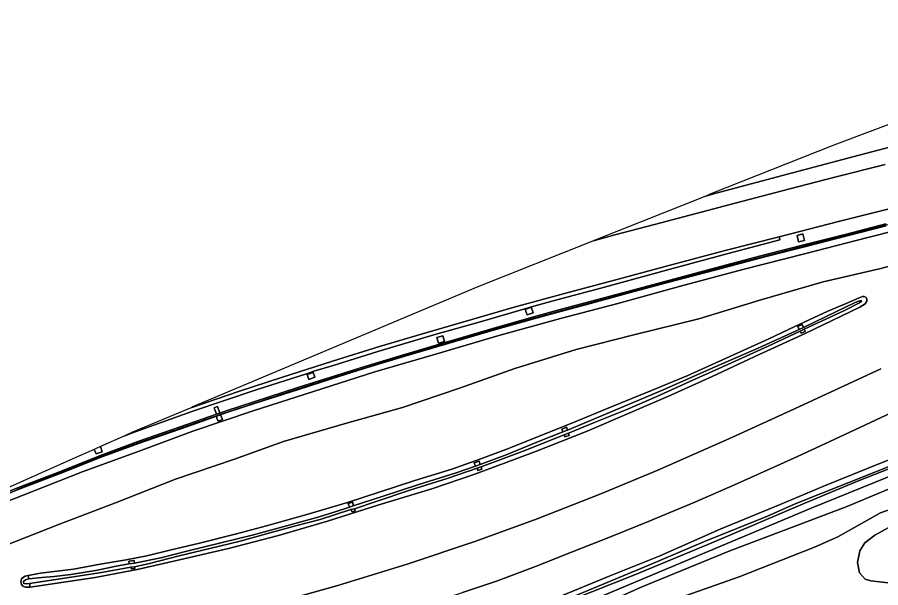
# Model space of a CAD drawing. Extents: x 157767 to 159172, y 387839 to 389425.
# Drawn here: x 158483.7 to 158711.4, y 389264.1 to 389414.4 of the extents above; entities that cross this region are included whole.
import ezdxf

# ---------------------------------------------------------------- set-up
doc = ezdxf.new("R2010")
doc.units = 0
for name, color, linetype in [('IMGEO_Berm_gesloten', 7, 'Continuous'), ('IMGEO_Berm_groen', 7, 'Continuous'), ('IMGEO_Berm_open', 7, 'Continuous'), ('IMGEO_Geluidsscherm', 7, 'Continuous'), ('IMGEO_Grasland_overig', 7, 'Continuous'), ('IMGEO_Groenvoorziening', 7, 'Continuous'), ('IMGEO_Loofbos', 7, 'Continuous'), ('IMGEO_Muur', 7, 'Continuous'), ('IMGEO_Oever', 7, 'Continuous'), ('IMGEO_Rijbaan_autosnelweg', 7, 'Continuous'), ('IMGEO_Terreindeel_gesloten', 7, 'Continuous'), ('IMGEO_Waterloop', 7, 'Continuous')]:
    doc.layers.add(name, color=color, linetype=linetype)

msp = doc.modelspace()

# ---------------------------------------------------------------- linework, layer by layer
at = {"layer": 'IMGEO_Berm_gesloten'}
msp.add_lwpolyline([(158505.65, 389301.27), (158504.02, 389300.55), (158504.51, 389299.4), (158506.15, 389299.91)], close=True, dxfattribs=at)
at = {"layer": 'IMGEO_Berm_groen'}
for points in [[(158725.38, 389383.28), (158705.68, 389378.09), (158688.14, 389373.48), (158667.69, 389367.98), (158665.27, 389367.33), (158665.26, 389367.33), (158636.28, 389355.79), (158635.64, 389355.54), (158635.64, 389355.54), (158641.31, 389357.07), (158651.8, 389359.84), (158662.74, 389362.72), (158673.01, 389365.45), (158687.47, 389369.19), (158699.32, 389372.28), (158712.59, 389375.64)], [(158715.38, 389364.37), (158700.26, 389360.61), (158684.59, 389356.61), (158684.81, 389355.74), (158671.17, 389352.21), (158655.85, 389348.07), (158637.58, 389343.02), (158625.05, 389339.67), (158619.33, 389338.14), (158617.59, 389337.6), (158606.14, 389334.25), (158593.56, 389330.75), (158578.85, 389326.35), (158566.74, 389322.6), (158561.91, 389321.12), (158559.98, 389320.48), (158546.76, 389316.23), (158529.76, 389310.49), (158514.11, 389304.89), (158512.14, 389304.15), (158505.65, 389301.27), (158506.15, 389299.91), (158504.51, 389299.4), (158504.02, 389300.55), (158500, 389298.76), (158484.37, 389291.83), (158460.34, 389281.13)], [(158469.48, 389284.54), (158483.79, 389290.41), (158495.56, 389294.91), (158505.45, 389298.84), (158515.54, 389302.59), (158528.68, 389307.15), (158536.24, 389309.79), (158535.66, 389311.54), (158536.53, 389311.82), (158537.12, 389310.1), (158538.84, 389310.7), (158546.37, 389313.17), (158557.7, 389316.84), (158566.44, 389319.6), (158575.35, 389322.39), (158585.54, 389325.49), (158597.45, 389329.02), (158609.17, 389332.45), (158619.83, 389335.46), (158627.2, 389337.49), (158634.78, 389339.49), (158645.31, 389342.36), (158655.79, 389345.19), (158669.17, 389348.73), (158681.11, 389351.88), (158691.85, 389354.63), (158702.07, 389357.22), (158712.75, 389359.97)], [(158741.63, 389356.53), (158711.4, 389348.22), (158696.27, 389344.73), (158679.55, 389339.91), (158663.47, 389334.98), (158646.31, 389330.7), (158631.11, 389326.87), (158614.96, 389321.89), (158600.38, 389316.7), (158585.34, 389311.62), (158570.51, 389307.49), (158553.94, 389302.64), (158541.03, 389298.01), (158525.48, 389292.66), (158509.64, 389286.49), (158494.9, 389280.84), (158474.92, 389273.02)], [(158476.7, 389243.99), (158488.89, 389245.99), (158506.41, 389249.29), (158522.51, 389252.77), (158536.32, 389256), (158550.08, 389259.57), (158568.24, 389264.64), (158586.52, 389270.31), (158604.68, 389276.35), (158620.81, 389282.2), (158637.59, 389288.8), (158652.62, 389295.04), (158672.17, 389303.69), (158689.8, 389311.72), (158711.47, 389321.8)], [(158717.12, 389311.61), (158705.92, 389306.3), (158698, 389302.64), (158689.43, 389298.65), (158681.48, 389295.07), (158672.83, 389291.21), (158662.35, 389286.65), (158650.32, 389281.64), (158640.62, 389277.7), (158629.89, 389273.41), (158620.36, 389269.64), (158610.06, 389265.78), (158601.14, 389262.81)], [(158626.17, 389261.48), (158639.77, 389267.1), (158652.98, 389272.44), (158669.07, 389279.55), (158684.89, 389286.02), (158696.62, 389290.95), (158711.38, 389296.94), (158726.7, 389302.96)]]:
    msp.add_lwpolyline(points, dxfattribs=at)
for points in [[(158689.77, 389355.23), (158689.35, 389356.94), (158690.88, 389357.32), (158691.3, 389355.61)], [(158487.11, 389264.25), (158485.92, 389264.25), (158485.18, 389264.48), (158484.81, 389264.95), (158484.68, 389265.59), (158484.89, 389266.39), (158485.36, 389266.9), (158485.86, 389267.13), (158486.65, 389267.28), (158489.89, 389267.96), (158498.52, 389268.99), (158505.62, 389270.27), (158512.43, 389271.45), (158517.94, 389272.52), (158524.29, 389274.07), (158531.41, 389275.77), (158541.57, 389278.26), (158549.49, 389280.41), (158560.06, 389283.37), (158570.81, 389286.57), (158579.13, 389289.23), (158588.59, 389292.3), (158598.28, 389295.32), (158605.97, 389298.08), (158613.25, 389300.81), (158622.68, 389304.56), (158630.42, 389307.65), (158640.19, 389311.68), (158650.95, 389316.04), (158660.57, 389320.06), (158670.65, 389324.55), (158681.9, 389329.72), (158688.8, 389332.91), (158697.45, 389336.98), (158702.27, 389339.03), (158705.76, 389340.53), (158706.56, 389340.81), (158707, 389340.81), (158707.58, 389340.57), (158707.78, 389340.21), (158707.78, 389339.64), (158707.29, 389338.91), (158705.89, 389338.04), (158703.37, 389336.84), (158691.47, 389331.1), (158679.36, 389325.55), (158666.99, 389319.79), (158656.09, 389314.82), (158645.24, 389310.18), (158634.04, 389305.31), (158620.64, 389300.05), (158608.13, 389295.42), (158604.36, 389294), (158593.06, 389290.14), (158578.77, 389285.82), (158565.56, 389281.65), (158552.61, 389277.88), (158539.43, 389274.43), (158525.4, 389271.14), (158515.34, 389268.86), (158504.27, 389266.79)], [(158618.14, 389336.04), (158617.67, 389337.43), (158619.27, 389337.99), (158619.73, 389336.57)], [(158594.77, 389328.56), (158594.36, 389330.06), (158595.99, 389330.51), (158596.38, 389328.98)], [(158560.62, 389319), (158560.18, 389320.29), (158561.72, 389320.84), (158562.19, 389319.56)]]:
    msp.add_lwpolyline(points, close=True, dxfattribs=at)
at = {"layer": 'IMGEO_Berm_open'}
msp.add_lwpolyline([(158529.74, 389311.61), (158514.15, 389305.04), (158512.14, 389304.15), (158514.11, 389304.89), (158529.76, 389310.49), (158546.76, 389316.23), (158559.98, 389320.48), (158561.91, 389321.12), (158566.74, 389322.6), (158578.85, 389326.35), (158593.56, 389330.75), (158606.14, 389334.25), (158617.59, 389337.6), (158619.33, 389338.14), (158625.05, 389339.67), (158637.58, 389343.02), (158655.85, 389348.07), (158671.17, 389352.21), (158684.81, 389355.74), (158684.59, 389356.61), (158670.38, 389352.99), (158654.58, 389348.75), (158640.2, 389344.9), (158629, 389341.89), (158614.74, 389338.01), (158603.59, 389334.81), (158590.61, 389331.01), (158579.28, 389327.64), (158566.86, 389323.79), (158553.38, 389319.47), (158542.33, 389315.87)], close=True, dxfattribs=at)
at = {"layer": 'IMGEO_Geluidsscherm'}
msp.add_lwpolyline([(158717.11, 389360.69), (158708.95, 389358.66), (158700.79, 389356.55), (158692.64, 389354.45), (158684.47, 389352.35), (158676.32, 389350.23), (158668.18, 389348.1), (158660.02, 389345.96), (158651.9, 389343.76), (158643.77, 389341.58), (158635.62, 389339.39), (158627.48, 389337.19), (158619.37, 389334.93), (158611.27, 389332.66), (158603.18, 389330.36), (158595.14, 389327.92), (158587.06, 389325.56), (158579, 389323.08), (158570.95, 389320.61), (158562.9, 389318.08), (158554.87, 389315.57), (158546.87, 389312.92), (158538.88, 389310.29), (158530.92, 389307.54), (158522.83, 389304.74), (158515.44, 389302.14), (158507.12, 389299.07), (158499.24, 389296.04), (158491.39, 389292.99), (158483.55, 389289.91)], dxfattribs=at)
at = {"layer": 'IMGEO_Grasland_overig'}
for points in [[(158723.27, 389360.23), (158708.04, 389356.38), (158691.27, 389352.08), (158675.04, 389347.92), (158658.63, 389343.56), (158642.1, 389339.04), (158626.99, 389335.03), (158610.7, 389330.58), (158594.33, 389325.77), (158578.05, 389321), (158561.84, 389315.83), (158545.91, 389310.67), (158530.02, 389305.37), (158515.88, 389300.11), (158501.11, 389294.74), (158485.3, 389288.46), (158471.28, 389283.02)], [(158474.92, 389273.02), (158494.9, 389280.84), (158509.64, 389286.49), (158525.48, 389292.66), (158541.03, 389298.01), (158553.94, 389302.64), (158570.51, 389307.49), (158585.34, 389311.62), (158600.38, 389316.7), (158614.96, 389321.89), (158631.11, 389326.87), (158646.31, 389330.7), (158663.47, 389334.98), (158679.55, 389339.91), (158696.27, 389344.73), (158711.4, 389348.22), (158741.63, 389356.53)]]:
    msp.add_lwpolyline(points, dxfattribs=at)
at = {"layer": 'IMGEO_Groenvoorziening'}
for points in [[(158471.28, 389283.02), (158485.3, 389288.46), (158501.11, 389294.74), (158515.88, 389300.11), (158530.02, 389305.37), (158545.91, 389310.67), (158561.84, 389315.83), (158578.05, 389321), (158594.33, 389325.77), (158610.7, 389330.58), (158626.99, 389335.03), (158642.1, 389339.04), (158658.63, 389343.56), (158675.04, 389347.92), (158691.27, 389352.08), (158708.04, 389356.38), (158723.27, 389360.23)], [(158712.88, 389359.49), (158702.19, 389356.73), (158691.98, 389354.15), (158681.23, 389351.4), (158669.3, 389348.25), (158655.92, 389344.7), (158645.44, 389341.87), (158634.91, 389339.01), (158627.33, 389337.01), (158619.96, 389334.98), (158609.31, 389331.97), (158597.59, 389328.54), (158585.69, 389325.02), (158575.5, 389321.91), (158566.59, 389319.13), (158557.86, 389316.37), (158546.52, 389312.69), (158539, 389310.23), (158537.32, 389309.64), (158537.84, 389308.41), (158536.71, 389308), (158536.34, 389308.77), (158536.29, 389309.28), (158528.85, 389306.67), (158515.71, 389302.12), (158505.63, 389298.38), (158495.74, 389294.44), (158483.97, 389289.94), (158469.67, 389284.08)], [(158836.19, 389338.3), (158835.5, 389341.06), (158823.66, 389336.58), (158808.21, 389330.91), (158798.93, 389327.26), (158791.37, 389324.49), (158777.21, 389319.13), (158761.8, 389312.89), (158693.03, 389285.03), (158574.65, 389235.36), (158494.73, 389199.02), (158481.19, 389192.68)], [(158460.02, 389179.38), (158496.54, 389196.46), (158500, 389197.99), (158512.51, 389203.68), (158536.65, 389215.15), (158562.64, 389226.73), (158572.77, 389230.87), (158582.47, 389235.13), (158592.86, 389239.48), (158616.61, 389250), (158648.2, 389264.22), (158671.64, 389273.78), (158702.33, 389285.41), (158742.75, 389302.3), (158762.92, 389310), (158836.19, 389338.3)], [(158481.19, 389192.68), (158494.73, 389199.02), (158574.65, 389235.36), (158693.03, 389285.03), (158761.8, 389312.89)], [(158726.7, 389302.96), (158711.38, 389296.94), (158696.62, 389290.95), (158684.89, 389286.02), (158669.07, 389279.55), (158652.98, 389272.44), (158639.77, 389267.1), (158626.17, 389261.48), (158616.11, 389256.98), (158606.31, 389252.52), (158594.11, 389247.22), (158575.38, 389239.37), (158572.91, 389238.22), (158493.09, 389201.9), (158484.83, 389198.03), (158475.63, 389193.65)], [(158455.75, 389182.5), (158493.99, 389200.74), (158515.81, 389210.97), (158537.15, 389220.65), (158597.94, 389247.77), (158624.65, 389259.42), (158650.3, 389270.06), (158664.98, 389276.24), (158681.59, 389282.94), (158688.82, 389286.16), (158717.16, 389297.46)], [(158720.33, 389298.07), (158705.74, 389292.36), (158691.37, 389286.37), (158666.9, 389275.94), (158646.73, 389267.6), (158623.72, 389258.39), (158610.87, 389252.71), (158610.77, 389252.66), (158516.63, 389210.43), (158494.14, 389200), (158477.73, 389192.3)], [(158713.33, 389279.9), (158709.83, 389277.96), (158707.23, 389275.9), (158705.86, 389273.76), (158705.3, 389270.75), (158705.81, 389268.02), (158707.33, 389266.35), (158708.8, 389265.87), (158717.89, 389264.86)]]:
    msp.add_lwpolyline(points, dxfattribs=at)
at = {"layer": 'IMGEO_Loofbos'}
for points in [[(158742.75, 389302.3), (158702.33, 389285.41), (158671.64, 389273.78), (158648.2, 389264.22), (158616.61, 389250), (158592.86, 389239.48), (158582.47, 389235.13), (158572.77, 389230.87), (158562.64, 389226.73), (158536.65, 389215.15), (158512.51, 389203.68), (158500, 389197.99), (158496.54, 389196.46), (158460.02, 389179.38)], [(158601.9, 389233.32), (158613.44, 389238.77), (158620.28, 389243.31), (158634.42, 389250), (158654.15, 389259.92), (158674.12, 389266.97), (158693.91, 389274.79), (158700.1, 389277.52), (158711.32, 389283.78), (158721, 389287.24)], [(158721, 389287.24), (158711.32, 389283.78), (158700.1, 389277.52), (158693.91, 389274.79), (158674.12, 389266.97), (158654.15, 389259.92), (158634.42, 389250), (158620.28, 389243.31), (158613.44, 389238.77), (158601.9, 389233.32)], [(158717.89, 389264.86), (158708.8, 389265.87), (158707.33, 389266.35), (158705.81, 389268.02), (158705.3, 389270.75), (158705.86, 389273.76), (158707.23, 389275.9), (158709.83, 389277.96), (158713.33, 389279.9)]]:
    msp.add_lwpolyline(points, dxfattribs=at)
at = {"layer": 'IMGEO_Muur'}
for points in [[(158712.75, 389359.97), (158702.07, 389357.22), (158691.85, 389354.63), (158681.11, 389351.88), (158669.17, 389348.73), (158655.79, 389345.19), (158645.31, 389342.36), (158634.78, 389339.49), (158627.2, 389337.49), (158619.83, 389335.46), (158609.17, 389332.45), (158597.45, 389329.02), (158585.54, 389325.49), (158575.35, 389322.39), (158566.44, 389319.6), (158557.7, 389316.84), (158546.37, 389313.17), (158538.84, 389310.7), (158537.12, 389310.1), (158536.24, 389309.79), (158528.68, 389307.15), (158515.54, 389302.59), (158505.45, 389298.84), (158495.56, 389294.91), (158483.79, 389290.41), (158469.48, 389284.54)], [(158469.67, 389284.08), (158483.97, 389289.94), (158495.74, 389294.44), (158505.63, 389298.38), (158515.71, 389302.12), (158528.85, 389306.67), (158536.29, 389309.28), (158537.32, 389309.64), (158539, 389310.23), (158546.52, 389312.69), (158557.86, 389316.37), (158566.59, 389319.13), (158575.5, 389321.91), (158585.69, 389325.02), (158597.59, 389328.54), (158609.31, 389331.97), (158619.96, 389334.98), (158627.33, 389337.01), (158634.91, 389339.01), (158645.44, 389341.87), (158655.92, 389344.7), (158669.3, 389348.25), (158681.23, 389351.4), (158691.98, 389354.15), (158702.19, 389356.73), (158712.88, 389359.49)]]:
    msp.add_lwpolyline(points, dxfattribs=at)
at = {"layer": 'IMGEO_Oever'}
msp.add_lwpolyline([(158486.65, 389267.28), (158486.8, 389266.41), (158490.18, 389266.79), (158493.44, 389267.05), (158497.86, 389267.59), (158504.89, 389268.69), (158509.8, 389269.72), (158513.27, 389270.38), (158513.17, 389271.1), (158514.52, 389271.27), (158514.62, 389270.55), (158521.62, 389272), (158528.46, 389273.71), (158537.42, 389275.91), (158546.03, 389278.02), (158555.67, 389280.67), (158563.34, 389282.77), (158567.8, 389284.16), (158571.07, 389285.26), (158571.3, 389285.34), (158571, 389286.24), (158572.2, 389286.64), (158572.3, 389285.66), (158579.98, 389288.12), (158589.61, 389291.27), (158599.43, 389294.4), (158604.55, 389296.12), (158604.23, 389297.02), (158605.5, 389297.48), (158605.83, 389296.58), (158612.66, 389299.11), (158621.62, 389302.78), (158627.38, 389305.07), (158627.62, 389305.16), (158627.33, 389305.89), (158628.57, 389306.39), (158628.86, 389305.65), (158640.96, 389310.68), (158654.07, 389316.24), (158667.72, 389322.32), (158679.24, 389327.33), (158689.88, 389332.15), (158689.52, 389332.9), (158690.66, 389333.43), (158691.02, 389332.68), (158699.93, 389336.98), (158704.46, 389339.15), (158705.56, 389339.62), (158706.26, 389339.76), (158706.36, 389339.58), (158705.8, 389339.14), (158701.82, 389337.15), (158695.78, 389334.3), (158691.24, 389332.2), (158691.48, 389331.65), (158690.45, 389331.2), (158690.21, 389331.74), (158681.74, 389327.75), (158672.06, 389323.35), (158661.06, 389318.41), (158652.33, 389314.5), (158644.49, 389311.06), (158636.13, 389307.73), (158629.06, 389304.81), (158629.26, 389304.21), (158628.15, 389303.83), (158627.94, 389304.42), (158617.16, 389300.06), (158606.04, 389295.96), (158606.26, 389295.36), (158605.17, 389294.98), (158604.96, 389295.58), (158597.06, 389292.88), (158587.26, 389289.78), (158578.36, 389286.85), (158572.68, 389284.91), (158572.83, 389284.33), (158572.02, 389284.04), (158571.7, 389284.66), (158563.62, 389282.05), (158557.44, 389280.46), (158550.69, 389278.61), (158542.48, 389276.36), (158534.54, 389274.45), (158526.44, 389272.45), (158518.58, 389270.5), (158514.69, 389269.58), (158514.74, 389269.17), (158513.75, 389269.05), (158513.7, 389269.46), (158505.92, 389268.13), (158497.95, 389266.83), (158486.96, 389265.16), (158487.11, 389264.25), (158504.27, 389266.79), (158515.34, 389268.86), (158525.4, 389271.14), (158539.43, 389274.43), (158552.61, 389277.88), (158565.56, 389281.65), (158578.77, 389285.82), (158593.06, 389290.14), (158604.36, 389294), (158608.13, 389295.42), (158620.64, 389300.05), (158634.04, 389305.31), (158645.24, 389310.18), (158656.09, 389314.82), (158666.99, 389319.79), (158679.36, 389325.55), (158691.47, 389331.1), (158703.37, 389336.84), (158705.89, 389338.04), (158707.29, 389338.91), (158707.78, 389339.64), (158707.78, 389340.21), (158707.58, 389340.57), (158707, 389340.81), (158706.56, 389340.81), (158705.76, 389340.53), (158702.27, 389339.03), (158697.45, 389336.98), (158688.8, 389332.91), (158681.9, 389329.72), (158670.65, 389324.55), (158660.57, 389320.06), (158650.95, 389316.04), (158640.19, 389311.68), (158630.42, 389307.65), (158622.68, 389304.56), (158613.25, 389300.81), (158605.97, 389298.08), (158598.28, 389295.32), (158588.59, 389292.3), (158579.13, 389289.23), (158570.81, 389286.57), (158560.06, 389283.37), (158549.49, 389280.41), (158541.57, 389278.26), (158531.41, 389275.77), (158524.29, 389274.07), (158517.94, 389272.52), (158512.43, 389271.45), (158505.62, 389270.27), (158498.52, 389268.99), (158489.89, 389267.96)], close=True, dxfattribs=at)
at = {"layer": 'IMGEO_Rijbaan_autosnelweg'}
msp.add_lwpolyline([(158788.77, 389414.45), (158699.02, 389380.77), (158666.63, 389367.88), (158665.26, 389367.33), (158665.27, 389367.33), (158667.69, 389367.98), (158688.14, 389373.48), (158705.68, 389378.09), (158725.38, 389383.28), (158744.54, 389388.3), (158764.59, 389393.56), (158780.74, 389397.78), (158794.83, 389401.54), (158793.95, 389402.41), (158796.49, 389406.78), (158791.6, 389409.38), (158789.64, 389412.71)], close=True, dxfattribs=at)
for points in [[(158712.59, 389375.64), (158699.32, 389372.28), (158687.47, 389369.19), (158673.01, 389365.45), (158662.74, 389362.72), (158651.8, 389359.84), (158641.31, 389357.07), (158635.64, 389355.54), (158635.64, 389355.54), (158605.18, 389343.41), (158529.8, 389311.64), (158529.74, 389311.61), (158542.33, 389315.87), (158553.38, 389319.47), (158566.86, 389323.79), (158579.28, 389327.64), (158590.61, 389331.01), (158603.59, 389334.81), (158614.74, 389338.01), (158629, 389341.89), (158640.2, 389344.9), (158654.58, 389348.75), (158670.38, 389352.99), (158684.59, 389356.61), (158700.26, 389360.61), (158715.38, 389364.37)], [(158711.47, 389321.8), (158689.8, 389311.72), (158672.17, 389303.69), (158652.62, 389295.04), (158637.59, 389288.8), (158620.81, 389282.2), (158604.68, 389276.35), (158586.52, 389270.31), (158568.24, 389264.64), (158550.08, 389259.57), (158536.32, 389256), (158522.51, 389252.77), (158506.41, 389249.29), (158488.89, 389245.99), (158476.7, 389243.99)], [(158480.91, 389232.84), (158489.31, 389234.19), (158500.21, 389236.29), (158511.21, 389238.46), (158522.37, 389240.83), (158533.19, 389243.37), (158543.76, 389245.91), (158554.09, 389248.59), (158568.46, 389252.66), (158581.17, 389256.31), (158591.76, 389259.75), (158601.14, 389262.81), (158610.06, 389265.78), (158620.36, 389269.64), (158629.89, 389273.41), (158640.62, 389277.7), (158650.32, 389281.64), (158662.35, 389286.65), (158672.83, 389291.21), (158681.48, 389295.07), (158689.43, 389298.65), (158698, 389302.64), (158705.92, 389306.3), (158717.12, 389311.61)]]:
    msp.add_lwpolyline(points, dxfattribs=at)
at = {"layer": 'IMGEO_Terreindeel_gesloten'}
for points in [[(158689.77, 389355.23), (158691.3, 389355.61), (158690.88, 389357.32), (158689.35, 389356.94)], [(158618.14, 389336.04), (158619.73, 389336.57), (158619.27, 389337.99), (158617.67, 389337.43)], [(158691.02, 389332.68), (158690.66, 389333.43), (158689.52, 389332.9), (158689.88, 389332.15)], [(158690.21, 389331.74), (158690.45, 389331.2), (158691.48, 389331.65), (158691.24, 389332.2)], [(158594.77, 389328.56), (158596.38, 389328.98), (158595.99, 389330.51), (158594.36, 389330.06)], [(158560.62, 389319), (158562.19, 389319.56), (158561.72, 389320.84), (158560.18, 389320.29)], [(158537.12, 389310.1), (158536.53, 389311.82), (158535.66, 389311.54), (158536.24, 389309.79)], [(158536.29, 389309.28), (158536.34, 389308.77), (158536.71, 389308), (158537.84, 389308.41), (158537.32, 389309.64)], [(158628.86, 389305.65), (158628.57, 389306.39), (158627.33, 389305.89), (158627.62, 389305.16)], [(158627.94, 389304.42), (158628.15, 389303.83), (158629.26, 389304.21), (158629.06, 389304.81)], [(158605.83, 389296.58), (158605.5, 389297.48), (158604.23, 389297.02), (158604.55, 389296.12)], [(158604.96, 389295.58), (158605.17, 389294.98), (158606.26, 389295.36), (158606.04, 389295.96)], [(158571.3, 389285.34), (158572.3, 389285.66), (158572.2, 389286.64), (158571, 389286.24)], [(158571.7, 389284.66), (158572.02, 389284.04), (158572.83, 389284.33), (158572.68, 389284.91)], [(158513.27, 389270.38), (158514.62, 389270.55), (158514.52, 389271.27), (158513.17, 389271.1)], [(158513.7, 389269.46), (158513.75, 389269.05), (158514.74, 389269.17), (158514.69, 389269.58)], [(158486.65, 389267.28), (158485.86, 389267.13), (158485.36, 389266.9), (158484.89, 389266.39), (158484.68, 389265.59), (158484.81, 389264.95), (158485.18, 389264.48), (158485.92, 389264.25), (158487.11, 389264.25), (158486.96, 389265.16), (158486.11, 389265.1), (158485.51, 389265.17), (158485.36, 389265.38), (158485.37, 389265.73), (158485.89, 389266.16), (158486.8, 389266.41)]]:
    msp.add_lwpolyline(points, close=True, dxfattribs=at)
at = {"layer": 'IMGEO_Waterloop'}
msp.add_lwpolyline([(158606.04, 389295.96), (158617.16, 389300.06), (158627.94, 389304.42), (158629.06, 389304.81), (158636.13, 389307.73), (158644.49, 389311.06), (158652.33, 389314.5), (158661.06, 389318.41), (158672.06, 389323.35), (158681.74, 389327.75), (158690.21, 389331.74), (158691.24, 389332.2), (158695.78, 389334.3), (158701.82, 389337.15), (158705.8, 389339.14), (158706.36, 389339.58), (158706.26, 389339.76), (158705.56, 389339.62), (158704.46, 389339.15), (158699.93, 389336.98), (158691.02, 389332.68), (158689.88, 389332.15), (158679.24, 389327.33), (158667.72, 389322.32), (158654.07, 389316.24), (158640.96, 389310.68), (158628.86, 389305.65), (158627.62, 389305.16), (158627.38, 389305.07), (158621.62, 389302.78), (158612.66, 389299.11), (158605.83, 389296.58), (158604.55, 389296.12), (158599.43, 389294.4), (158589.61, 389291.27), (158579.98, 389288.12), (158572.3, 389285.66), (158571.3, 389285.34), (158571.07, 389285.26), (158567.8, 389284.16), (158563.34, 389282.77), (158555.67, 389280.67), (158546.03, 389278.02), (158537.42, 389275.91), (158528.46, 389273.71), (158521.62, 389272), (158514.62, 389270.55), (158513.27, 389270.38), (158509.8, 389269.72), (158504.89, 389268.69), (158497.86, 389267.59), (158493.44, 389267.05), (158490.18, 389266.79), (158486.8, 389266.41), (158485.89, 389266.16), (158485.37, 389265.73), (158485.36, 389265.38), (158485.51, 389265.17), (158486.11, 389265.1), (158486.96, 389265.16), (158497.95, 389266.83), (158505.92, 389268.13), (158513.7, 389269.46), (158514.69, 389269.58), (158518.58, 389270.5), (158526.44, 389272.45), (158534.54, 389274.45), (158542.48, 389276.36), (158550.69, 389278.61), (158557.44, 389280.46), (158563.62, 389282.05), (158571.7, 389284.66), (158572.68, 389284.91), (158578.36, 389286.85), (158587.26, 389289.78), (158597.06, 389292.88), (158604.96, 389295.58)], close=True, dxfattribs=at)
for points in [[(158717.16, 389297.46), (158688.82, 389286.16), (158681.59, 389282.94), (158664.98, 389276.24), (158650.3, 389270.06), (158624.65, 389259.42), (158597.94, 389247.77), (158537.15, 389220.65), (158515.81, 389210.97), (158493.99, 389200.74), (158455.75, 389182.5)], [(158477.73, 389192.3), (158494.14, 389200), (158516.63, 389210.43), (158610.77, 389252.66), (158610.87, 389252.71), (158623.72, 389258.39), (158646.73, 389267.6), (158666.9, 389275.94), (158691.37, 389286.37), (158705.74, 389292.36), (158720.33, 389298.07)]]:
    msp.add_lwpolyline(points, dxfattribs=at)

doc.saveas('drawing.dxf')
